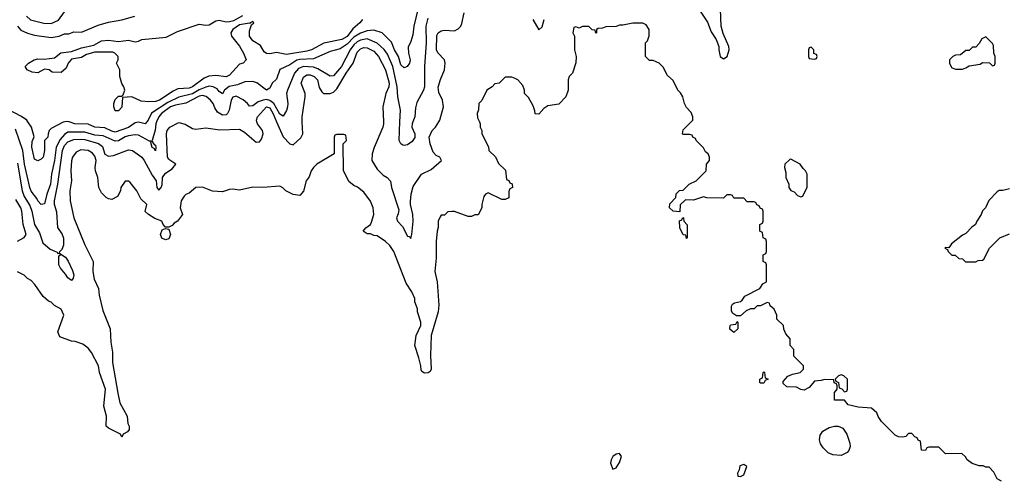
# Model space of a CAD drawing. Header units: inches. Extents: x 2348341 to 2479810, y 460419 to 613669.
# Tile 542 of 656: x 2420683 to 2426540, y 577868 to 580609. Entities that reach past the tile are written whole.
import ezdxf

# ---------------------------------------------------------------- set-up
doc = ezdxf.new("R2010")
doc.units = ezdxf.units.IN
doc.header["$MEASUREMENT"] = 0
doc.layers.add('C4527', color=7, linetype='Continuous')
doc.layers.add('C4528', color=7, linetype='Continuous')

msp = doc.modelspace()

# ---------------------------------------------------------------- linework, layer by layer
at = {"layer": 'C4527', "color": 2}
for points, elevation in [([(2421497.2, 580000), (2421493.1, 579990), (2421488.9, 579951.1), (2421470.8, 579890.8), (2421475.3, 579875.3), (2421483.6, 579863.6), (2421490, 579862), (2421493.4, 579850), (2421490, 579829.2), (2421482, 579842), (2421470, 579848.7), (2421462, 579878), (2421466, 579886), (2421454, 579886), (2421390, 579920.9), (2421370, 579923.7), (2421330, 579916.9), (2421310, 579910.9), (2421270, 579887.8), (2421250, 579886), (2421178.4, 579918.4), (2421130, 579922.4), (2421070, 579938.8), (2420970, 579939.7), (2420950, 579926.3), (2420924.1, 579895.9), (2420900.2, 579850), (2420889.2, 579770), (2420871.3, 579690), (2420866, 579630), (2420843.8, 579570), (2420830, 579514), (2420810.7, 579509.3), (2420789.6, 579530), (2420784.2, 579544.2), (2420750, 579589.3), (2420742, 579610), (2420711.9, 579750), (2420702, 579830), (2420658.2, 579958.2)], 66), ([(2423417.3, 580000), (2423422, 579990), (2423422, 579970), (2423432, 579950), (2423432, 579930), (2423471.6, 579851.6), (2423474, 579830), (2423512.7, 579792.7), (2423530, 579754), (2423572.7, 579712.7), (2423578, 579658), (2423592.7, 579652.7), (2423598, 579638), (2423612.7, 579632.7), (2423614, 579610), (2423598, 579602), (2423592.7, 579587.3), (2423592, 579548), (2423570, 579538), (2423550, 579538), (2423470, 579578), (2423454, 579570), (2423443.6, 579556.4), (2423431.3, 579510), (2423431.1, 579488.9), (2423410, 579448), (2423390, 579448), (2423370, 579438), (2423350, 579438), (2423270, 579468), (2423252.7, 579467.3), (2423230, 579466), (2423210, 579446), (2423190, 579446), (2423183.6, 579436.4), (2423172, 579410), (2423171.6, 579371.6), (2423166, 579350), (2423161, 579290), (2423161, 579190), (2423151.3, 579110), (2423166, 579050), (2423176, 578910), (2423171.3, 578870), (2423131, 578730), (2423126, 578610), (2423131, 578529), (2423123.6, 578516.4), (2423111.6, 578508.4), (2423090, 578506), (2423075.3, 578515.3), (2423070, 578526), (2423069, 578550), (2423057.2, 578597.2), (2423034, 578670), (2423042, 578730), (2423068, 578790), (2423068.7, 578810), (2423048.7, 578870), (2423048.4, 578888.4), (2423034, 578930), (2423034, 578950), (2423015.3, 578990), (2422982, 579042), (2422908.7, 579230), (2422884.7, 579264.7), (2422858, 579290), (2422810, 579322), (2422790, 579324), (2422770, 579335.3), (2422750, 579335.3), (2422726, 579350), (2422742, 579370), (2422768.7, 579390), (2422775.5, 579404.5), (2422789.2, 579450), (2422786, 579490), (2422769.5, 579529.5), (2422730, 579582), (2422692.5, 579612.5), (2422670, 579622), (2422643.1, 579643.1), (2422608.7, 579710), (2422606, 579870), (2422626, 579890), (2422622, 579922), (2422610, 579926), (2422570, 579926), (2422558, 579922), (2422554, 579910), (2422554, 579810), (2422450, 579749.2), (2422430.8, 579730), (2422417.3, 579710), (2422405.4, 579674.6), (2422386, 579650), (2422370.7, 579589.3), (2422350, 579562), (2422310, 579568), (2422266, 579590), (2422248.4, 579608.4), (2422230, 579618), (2422129.3, 579609.3), (2422070, 579612.7), (2421990, 579594.5), (2421950, 579601.2), (2421930, 579599.3), (2421890, 579583.7), (2421830, 579589.3), (2421770, 579612.3), (2421730.6, 579609.4), (2421690, 579577.2), (2421670.7, 579569.3), (2421661.4, 579558.6), (2421642.8, 579530), (2421638, 579490), (2421651.3, 579450), (2421622, 579410), (2421602, 579398), (2421590, 579384), (2421570, 579375.3), (2421550, 579375.3), (2421535.3, 579390), (2421528, 579410), (2421486, 579426), (2421448, 579450), (2421430, 579468), (2421439, 579510), (2421403.7, 579543.7), (2421379, 579590), (2421340.4, 579640.4), (2421330, 579648), (2421310, 579648), (2421284.7, 579610), (2421282, 579590), (2421263.6, 579556.4), (2421230, 579538), (2421210, 579542), (2421198, 579550), (2421170, 579578), (2421154, 579610), (2421146.6, 579670), (2421134.5, 579710), (2421132, 579730), (2421136.9, 579770), (2421130, 579797.2), (2421115.5, 579815.5), (2421090, 579829.6), (2421046, 579834), (2421019.1, 579820.9), (2420996.3, 579790), (2420990, 579768), (2420986.7, 579710), (2420990.4, 579650), (2420981.6, 579590), (2420982.4, 579530), (2421004.4, 579430), (2421070.7, 579270), (2421118.8, 579170), (2421117.3, 579110), (2421125.2, 579065.2), (2421151.1, 579008.9), (2421156, 578970), (2421178, 578878), (2421221, 578770), (2421224, 578690), (2421234, 578630), (2421234, 578570), (2421267.1, 578387.1), (2421278.8, 578330), (2421321, 578250), (2421326.4, 578206.4), (2421334, 578190), (2421334, 578170), (2421323.6, 578156.4), (2421298, 578142), (2421290, 578126), (2421282, 578142), (2421210, 578178), (2421198, 578190), (2421199, 578250), (2421184, 578310), (2421193.2, 578410), (2421157, 578510), (2421152, 578550), (2421110, 578628), (2421090, 578655.3), (2421058, 578678), (2421013.6, 578693.6), (2420990, 578695.3), (2420922, 578722), (2420908.9, 578751.1), (2420946, 578850), (2420930, 578886), (2420890, 578908), (2420870, 578928), (2420854.6, 578934.6), (2420822, 578962), (2420773.6, 579033.6), (2420750, 579058), (2420729.1, 579069.1), (2420708.9, 579088.9), (2420669.1, 579109.1)], 74), ([(2420670, 579755.3), (2420698.2, 579590), (2420710, 579557), (2420742.4, 579502.4), (2420755.8, 579470), (2420771.2, 579390), (2420799.8, 579339.8), (2420820.6, 579280.6), (2420863.3, 579243.3), (2420904.7, 579224.7), (2420910, 579218), (2420919.6, 579220.4), (2420922, 579230), (2420935.9, 579244.1), (2420945.5, 579270), (2420946, 579306), (2420934.9, 579334.9), (2420910, 579372), (2420903.7, 579463.7), (2420890.4, 579510), (2420890.4, 579530), (2420910.3, 579630), (2420937.3, 579830), (2420950, 579860.7), (2420970, 579882), (2421004.5, 579895.5), (2421050, 579898.2), (2421070, 579896.4), (2421151.9, 579871.9), (2421174.3, 579854.3), (2421190, 579809.3), (2421210, 579796.2), (2421239.9, 579800.1), (2421330, 579834.5), (2421354, 579830), (2421409.2, 579790), (2421423.7, 579770), (2421470, 579684), (2421494, 579650), (2421499, 579610), (2421510, 579595.3), (2421524.7, 579610), (2421530, 579626), (2421531.3, 579670), (2421550, 579695.3), (2421590, 579722), (2421612, 579750), (2421570, 579776), (2421562, 579790), (2421555.5, 579930), (2421559.1, 579950), (2421576, 579970), (2421630, 579997.2), (2421666.6, 579986.6), (2421710, 579961.2), (2421730, 579957.2), (2421790, 579965.2), (2421873.6, 579953.6), (2421990, 579957.2), (2422019.6, 579939.6), (2422090, 579879), (2422110, 579882), (2422122, 579898), (2422130.7, 579930), (2422127.3, 579950), (2422096.4, 579990), (2422094.2, 580000)], 70), ([(2420952.1, 580000), (2420941.4, 579998.6), (2420870, 579962), (2420858, 579950), (2420851.3, 579930), (2420851, 579910), (2420831, 579889), (2420830.6, 579830), (2420822, 579790), (2420810, 579778), (2420790, 579768.7), (2420770, 579778), (2420754, 579850), (2420756.4, 579883.6), (2420768, 579912), (2420752, 579970), (2420731.8, 580000)], 62), ([(2421438.2, 580000), (2421430, 579989.6), (2421390, 579998.7), (2421370, 579994.7), (2421330, 579966.4), (2421250, 579939.7), (2421230, 579944.8), (2421190, 579964.8), (2421130, 579969.8), (2421090, 579986.3), (2421010.3, 579989.7), (2420977.5, 580000)], 62), ([(2422211.2, 580000), (2422250, 579912.3), (2422290, 579869.2), (2422310, 579864), (2422355.2, 579904.8), (2422366.8, 579930), (2422363.4, 580000)], 70), ([(2422847.1, 580000), (2422847.6, 579990), (2422843.6, 579970), (2422791.9, 579848.1), (2422779.3, 579810), (2422777.2, 579770), (2422810, 579719), (2422844.1, 579684.1), (2422868, 579670), (2422888.9, 579648.9), (2422895.3, 579610), (2422938, 579478), (2422934.6, 579454.6), (2422924, 579430), (2422929.2, 579410), (2422958.9, 579378.9), (2422990, 579321.2), (2422998.6, 579318.6), (2423010, 579306), (2423016.3, 579330), (2423022.4, 579410), (2423020.5, 579450), (2423006.8, 579510), (2423007.1, 579527.1), (2423011, 579570), (2423023.5, 579616.5), (2423072, 579690), (2423130, 579718), (2423192, 579770), (2423182, 579790), (2423161, 579801), (2423141.4, 579821.4), (2423124, 579870), (2423118.8, 579910), (2423136, 579950), (2423156, 579970), (2423176.1, 580000)], 70), ([(2423020.9, 580000), (2423017.1, 579990), (2423016.3, 579970), (2423033.7, 579930), (2423033.1, 579906.9), (2423016.7, 579883.3), (2422990, 579863.7), (2422970, 579859.3), (2422962, 579862), (2422949.4, 579869.4), (2422939, 579890), (2422944.1, 580000)], 66), ([(2426523.1, 577863.1), (2426496.4, 577876.4), (2426476.4, 577916.4), (2426450, 577946), (2426430, 577946), (2426414.6, 577954.6), (2426390, 577955.3), (2426349.1, 577969.1), (2426318, 577990), (2426308.4, 578008.4), (2426287.3, 578027.3), (2426190, 578026), (2426150, 578066), (2426090, 578066), (2426078, 578062), (2426070, 578046), (2426047.3, 578047.3), (2426042, 578102), (2426027.3, 578107.3), (2426022, 578122), (2426007.3, 578127.3), (2425990, 578146), (2425970, 578146), (2425954, 578130), (2425934, 578126), (2425910, 578126.6), (2425890, 578137.2), (2425810, 578218), (2425789, 578249), (2425782, 578270), (2425750, 578298), (2425670, 578304), (2425610, 578318), (2425590, 578346), (2425530, 578346), (2425528.9, 578391.1), (2425546, 578410), (2425546, 578430), (2425542, 578442), (2425528.4, 578448.4), (2425526, 578466), (2425470, 578468.7), (2425450, 578462), (2425410, 578458), (2425378.5, 578421.5), (2425350, 578405.2), (2425330, 578409.2), (2425302.7, 578422.7), (2425245.2, 578425.2), (2425224, 578444), (2425224, 578456), (2425252.9, 578487.1), (2425280.2, 578499.8), (2425326, 578510), (2425346, 578530), (2425346, 578550), (2425287.3, 578607.3), (2425287.3, 578647.3), (2425266, 578670), (2425266, 578710), (2425240.4, 578740.4), (2425228.4, 578768.4), (2425226, 578790), (2425187.3, 578827.3), (2425186, 578850), (2425170, 578886), (2425147.3, 578907.3), (2425142, 578922), (2425130, 578926), (2425090, 578906), (2425070, 578906), (2425051.6, 578888.4), (2425030, 578888), (2425003.6, 578876.4), (2424970, 578846), (2424947.3, 578847.3), (2424923.1, 578863.1), (2424916.4, 578876.4), (2424916.4, 578903.6), (2424923.1, 578916.9), (2424935.3, 578924.7), (2424970, 578932), (2424980.4, 578939.6), (2424996.4, 578963.6), (2425086, 579010), (2425103.1, 579036.9), (2425126, 579050), (2425126, 579150), (2425122, 579162), (2425106, 579170), (2425106, 579210), (2425122, 579218), (2425126, 579230), (2425126, 579290), (2425122, 579302), (2425106, 579310), (2425102, 579342), (2425086, 579350), (2425086, 579390), (2425102, 579398), (2425106, 579410), (2425106, 579470), (2425102, 579482), (2425087.3, 579487.3), (2425082, 579502), (2425067.3, 579507.3), (2425062, 579522), (2425050, 579526), (2425010, 579526), (2424990, 579546), (2424930, 579546), (2424922, 579562), (2424910, 579566), (2424890, 579566), (2424870, 579546), (2424770, 579548), (2424750, 579554), (2424690, 579535.3), (2424643.6, 579536.4), (2424612, 579508), (2424610, 579466), (2424568.9, 579468.9), (2424548.7, 579488.7), (2424550, 579514), (2424586, 579550), (2424587.3, 579572.7), (2424607.3, 579592.7), (2424630, 579594), (2424666, 579630), (2424706, 579650), (2424766, 579710), (2424768, 579750), (2424786, 579770), (2424786, 579790), (2424778, 579810), (2424763.1, 579823.1), (2424750, 579846), (2424706, 579890), (2424702, 579902), (2424686, 579910), (2424682, 579922), (2424670, 579926), (2424630, 579926), (2424626, 579930), (2424630, 579954), (2424676, 580000)], 74), ([(2426570, 579602), (2426530, 579592), (2426510, 579592), (2426496.4, 579583.6), (2426448, 579532), (2426428, 579490), (2426409.1, 579470.9), (2426402, 579450), (2426375.3, 579410), (2426368, 579390), (2426345.6, 579374.4), (2426310, 579336), (2426290, 579326), (2426225.6, 579274.4), (2426210, 579252), (2426190, 579254), (2426186, 579250), (2426202, 579242), (2426206, 579230), (2426228.4, 579208.4), (2426247.3, 579207.3), (2426268.4, 579188.4), (2426290, 579186), (2426308.4, 579168.4), (2426370, 579168.7), (2426383.6, 579176.4), (2426410, 579178), (2426416.9, 579183.1), (2426451.1, 579248.9), (2426490, 579288), (2426514, 579310), (2426570, 579335.3)], 70), ([(2420668.9, 579291.1), (2420710, 579312), (2420722, 579330), (2420704, 579390), (2420696.2, 579470), (2420690, 579488.7), (2420658.9, 579538.9)], 74)]:
    msp.add_lwpolyline(points, dxfattribs=dict(at, elevation=elevation))
for points, elevation in [([(2425270, 579778), (2425263.6, 579776.4), (2425234, 579750), (2425232, 579730), (2425239.8, 579699.8), (2425241, 579670), (2425258, 579630), (2425258, 579610), (2425270, 579592), (2425290, 579584.7), (2425310, 579562), (2425330, 579554), (2425342, 579558), (2425367.3, 579612.7), (2425366, 579690), (2425358, 579710), (2425343.1, 579723.1), (2425326, 579750)], 74), ([(2424650, 579306), (2424646, 579326), (2424628.9, 579328.9), (2424608.7, 579370), (2424608.4, 579411.6), (2424622, 579418), (2424628, 579432), (2424632, 579430), (2424634, 579410), (2424652.7, 579387.3), (2424654, 579310)], 74), ([(2421550, 579298.4), (2421528.2, 579308.2), (2421520.9, 579330), (2421530, 579358), (2421550, 579366), (2421570, 579362), (2421579.3, 579330), (2421570, 579304.5)], 74), ([(2420990, 579057.2), (2420970, 579072), (2420955.5, 579095.5), (2420924.7, 579130), (2420915.8, 579150), (2420916.4, 579203.6), (2420926, 579210), (2420922, 579218), (2420955.8, 579195.8), (2420971.7, 579171.7), (2420996.3, 579116.3), (2421004.4, 579090), (2421000.7, 579070)], 70), ([(2424930, 578748), (2424907.3, 578767.3), (2424908, 578790), (2424910, 578794), (2424942, 578798), (2424950, 578814), (2424954, 578810), (2424954, 578770)], 74), ([(2425090, 578446), (2425086, 578450), (2425086, 578470), (2425102, 578478), (2425106, 578510), (2425110, 578514), (2425114, 578510), (2425118, 578478), (2425134, 578470), (2425118, 578462), (2425110, 578446)], 74), ([(2425570, 578495.3), (2425554, 578490), (2425534, 578470), (2425538, 578458), (2425554, 578450), (2425558, 578418), (2425572.7, 578412.7), (2425590, 578394), (2425602, 578398), (2425606, 578410), (2425606, 578470), (2425586, 578490)], 74), ([(2425570, 578017), (2425520.5, 578020.5), (2425492.8, 578032.8), (2425462, 578062), (2425446, 578086), (2425440.7, 578110), (2425443.9, 578136.1), (2425459.6, 578160.4), (2425497.1, 578182.9), (2425530, 578190.5), (2425550.4, 578190.4), (2425578.3, 578178.3), (2425602.3, 578142.3), (2425621.6, 578090), (2425622, 578070), (2425614.4, 578045.6), (2425605.8, 578034.2), (2425590, 578025.2)], 74), ([(2424250, 578028), (2424230, 578024), (2424211.3, 578010), (2424201, 577990), (2424198, 577970), (2424210, 577934), (2424230, 577942), (2424250, 577974), (2424262, 578010)], 78), ([(2424990, 577962), (2424966, 577954), (2424962, 577930), (2424952, 577910), (2424954, 577894), (2424970, 577892), (2424990, 577902), (2425008, 577950)], 78)]:
    msp.add_lwpolyline(points, close=True, dxfattribs=dict(at, elevation=elevation))
at = {"layer": 'C4528', "color": 2}
for points, elevation in [([(2423050.8, 580670), (2423027.7, 580570), (2423021.4, 580518.6), (2423010, 580478), (2422994, 580446), (2422994.9, 580410), (2423005.3, 580370), (2423001.7, 580350), (2422986.8, 580330), (2422970, 580322.4), (2422950, 580340.9), (2422936.2, 580390), (2422911.5, 580430), (2422895.1, 580475.1), (2422838, 580530), (2422790, 580546.3), (2422750, 580543.1), (2422710, 580528.7), (2422670, 580504.8), (2422630, 580462), (2422590, 580435.1), (2422530, 580418.7), (2422430, 580375.1), (2422350, 580372.7), (2422332, 580368), (2422290, 580339.7), (2422230, 580312.7), (2422210, 580255.3), (2422184.7, 580230), (2422170, 580202), (2422150.5, 580189.5), (2422093.5, 580233.5), (2422070, 580241), (2422021.3, 580238.7), (2421978.3, 580221.7), (2421929.3, 580210.7), (2421900.7, 580190), (2421890, 580168), (2421870, 580181.2), (2421857.6, 580197.6), (2421833.2, 580210), (2421810, 580212.3), (2421790, 580207.7), (2421750, 580191.6), (2421710, 580168.4), (2421630, 580147.8), (2421564.4, 580115.6), (2421467, 580053), (2421446, 580010), (2421438.2, 580000)], 62), ([(2424710, 580688.7), (2424774.2, 580594.1), (2424795.9, 580535.9), (2424825.2, 580490), (2424841.2, 580450), (2424840.9, 580430), (2424849.5, 580389.5), (2424870, 580375.3), (2424890.5, 580389.5), (2424902.8, 580430), (2424900.7, 580450), (2424866.4, 580526.4), (2424854.9, 580570), (2424850.5, 580670.5)], 70), ([(2420670, 580570.8), (2420690, 580546.8), (2420728.2, 580528.2), (2420770, 580516.3), (2420870, 580502.4), (2420918, 580510), (2420950, 580524.7), (2420975.3, 580524.7), (2421004, 580536), (2421050, 580534.8), (2421150, 580576.3), (2421210, 580594), (2421290, 580606.8), (2421368, 580630)], 62), ([(2422722.8, 580610), (2422706.8, 580590), (2422665.2, 580554.8), (2422630, 580508.5), (2422598.8, 580490), (2422491.6, 580468.4), (2422418.8, 580430), (2422390, 580420.5), (2422270, 580400.7), (2422210, 580412.7), (2422170, 580404.5), (2422150, 580406.6), (2422137.5, 580417.5), (2422115.3, 580455.3), (2422070, 580482), (2422049.7, 580509.7), (2422050, 580542), (2422062, 580578), (2422075.3, 580590), (2422070, 580598), (2422054, 580590), (2422054, 580586), (2422048.7, 580588.7), (2421990, 580577.6), (2421950.4, 580550), (2421939.3, 580530), (2421942, 580510), (2421990.2, 580450.2), (2422014, 580410), (2422030.4, 580369.6), (2422012, 580350), (2421990, 580344), (2421930, 580279), (2421910, 580269.5), (2421850, 580277.2), (2421808, 580272), (2421779.9, 580260.1), (2421710, 580208.4), (2421690, 580201.3), (2421623.1, 580196.9), (2421596, 580184), (2421514.8, 580130), (2421490, 580122), (2421450, 580119), (2421404.7, 580124.7), (2421350, 580148.7), (2421294, 580146), (2421291.1, 580088.9), (2421270, 580066), (2421250, 580066), (2421242, 580090), (2421242, 580110), (2421250, 580134), (2421270, 580154), (2421290, 580154), (2421298, 580162), (2421308, 580190), (2421302, 580210), (2421289.3, 580229.3), (2421278, 580270), (2421278, 580310), (2421258, 580350), (2421268.7, 580370), (2421269, 580390), (2421249, 580410), (2421236.1, 580416.1), (2421130, 580414.5), (2421079.2, 580400.8), (2421050, 580382.9), (2420990, 580374), (2420970.5, 580350), (2420959.5, 580320.5), (2420930, 580294), (2420876.4, 580296.4), (2420858, 580310), (2420830, 580315.1), (2420790, 580292), (2420757.2, 580297.2), (2420728, 580310), (2420715.3, 580330), (2420735.1, 580350), (2420769.7, 580370.3), (2420790, 580375.3), (2420830, 580373), (2420890, 580382.4), (2420928.2, 580411.8), (2420990, 580418.4), (2421050, 580440.3), (2421123, 580457), (2421170, 580483.6), (2421210, 580487.4), (2421270, 580479.1), (2421330, 580486.4), (2421370, 580477.3), (2421390, 580480.7), (2421410, 580490.6), (2421554.5, 580505.5), (2421621.7, 580538.3), (2421750, 580582), (2421790, 580576), (2421810, 580578), (2421850, 580602.4), (2421870, 580606.4), (2421910, 580596.5), (2421930, 580597.4), (2421955.6, 580604.4), (2422010, 580633)], 58), ([(2420723.8, 580630), (2420746.7, 580606.7), (2420826.9, 580586.9), (2420870, 580585.8), (2420913.5, 580606.5), (2420950, 580654.4)], 66), ([(2423110, 580617.2), (2423098.9, 580570), (2423100.3, 580470), (2423090.8, 580330), (2423090.5, 580209.5), (2423084.7, 580190), (2423044.9, 580115.1), (2423036.7, 580083.3), (2423032.2, 580030), (2423020.9, 580000)], 66), ([(2423176.1, 580000), (2423182.8, 580010), (2423204, 580090), (2423198, 580130), (2423176.1, 580176.1), (2423172.8, 580207.2), (2423186.6, 580253.4), (2423210.5, 580309.5), (2423213.4, 580350), (2423210.4, 580370.4), (2423170.4, 580410.4), (2423161.6, 580430), (2423164.7, 580515.3), (2423171, 580530), (2423190, 580542.7), (2423210, 580546), (2423270, 580542.7), (2423290, 580554), (2423306, 580570), (2423313.7, 580586.3), (2423326, 580650)], 70), ([(2423735.1, 580610), (2423771.6, 580548.4), (2423790, 580566), (2423803, 580610)], 70), ([(2424676, 580000), (2424686, 580010), (2424686, 580030), (2424676.4, 580056.4), (2424650, 580086), (2424638, 580110), (2424628, 580150), (2424614, 580174), (2424598, 580190), (2424570, 580246), (2424536.4, 580276.4), (2424510, 580326), (2424486, 580350), (2424450, 580366), (2424430, 580366), (2424406, 580390), (2424406, 580470), (2424416.4, 580483.6), (2424427.3, 580512.7), (2424428, 580530), (2424428, 580550), (2424410, 580578), (2424390, 580588), (2424330, 580588), (2424270, 580575.3), (2424250, 580575.3), (2424230, 580568), (2424170, 580566), (2424150, 580558), (2424123.6, 580556.4), (2424114, 580550), (2424114, 580530), (2424110, 580528), (2424106, 580546), (2424088.4, 580548.4), (2424067.3, 580567.3), (2424030, 580568), (2424010, 580558), (2423990, 580566), (2423978, 580562), (2423974, 580530), (2423982, 580510), (2423982, 580430), (2423992, 580390), (2423991.6, 580351.6), (2423971.3, 580290), (2423952, 580270), (2423944.7, 580250), (2423944.7, 580190), (2423932, 580150), (2423890, 580106), (2423823.6, 580096.4), (2423799.6, 580080.4), (2423770, 580046), (2423748.4, 580048.4), (2423747.3, 580067.3), (2423736.4, 580096.4), (2423710, 580146), (2423686, 580170), (2423686, 580190), (2423676.4, 580216.4), (2423646, 580250), (2423630, 580258), (2423610, 580266), (2423570, 580266), (2423534, 580230), (2423510, 580226), (2423494, 580210), (2423462, 580190), (2423431.6, 580128.4), (2423414, 580110), (2423412.7, 580072.7), (2423404.7, 580050), (2423405.4, 580025.4), (2423417.3, 580000)], 74), ([(2422944.1, 580000), (2422947.3, 580070), (2422931.2, 580150), (2422927.7, 580210), (2422902.3, 580330), (2422870, 580403.7), (2422850.7, 580430.7), (2422808.9, 580468.9), (2422750, 580494.2), (2422710, 580487.7), (2422690, 580477.6), (2422670, 580459.8), (2422648, 580430), (2422597, 580330), (2422550, 580274), (2422530, 580271.6), (2422456.5, 580316.5), (2422430, 580326), (2422370, 580330.9), (2422341.8, 580318.2), (2422318, 580290), (2422275.5, 580190), (2422270.5, 580170), (2422277.1, 580110), (2422274.9, 580090), (2422270, 580068.7), (2422250, 580034), (2422230, 580047), (2422195.4, 580110), (2422170, 580128), (2422150, 580133.5), (2422130, 580129.8), (2422101.1, 580118.9), (2422070, 580096), (2422050, 580093.2), (2422038, 580110), (2422011.8, 580131.8), (2421970, 580153), (2421950, 580147.3), (2421940.2, 580130), (2421928.8, 580070), (2421919.5, 580050), (2421910, 580042.6), (2421890, 580039.7), (2421859.1, 580059.1), (2421843.7, 580083.7), (2421834.5, 580110), (2421817.2, 580130), (2421792.5, 580152.5), (2421770, 580156.9), (2421750, 580154), (2421670, 580111.1), (2421610, 580100.4), (2421580.4, 580090), (2421526.7, 580050), (2421510, 580031.6), (2421497.2, 580000)], 66), ([(2422363.4, 580000), (2422362, 580030), (2422381.6, 580150), (2422380.5, 580170), (2422357.1, 580230), (2422370, 580266), (2422390, 580279.7), (2422410, 580279.7), (2422434.5, 580270), (2422453.6, 580250), (2422464.8, 580204.8), (2422479, 580179), (2422490, 580168.7), (2422530, 580168.7), (2422550, 580178), (2422570, 580198), (2422624, 580290), (2422666.3, 580350), (2422690, 580416.2), (2422710, 580435.8), (2422730, 580443), (2422750, 580440.5), (2422790, 580422), (2422818, 580390), (2422858.3, 580310), (2422879.8, 580230), (2422878, 580210), (2422860.5, 580170), (2422842.9, 580090), (2422847.1, 580000)], 70), ([(2420731.8, 580000), (2420725.1, 580010), (2420693.6, 580033.6), (2420610, 580076), (2420550, 580094.8), (2420490, 580107.1), (2420430, 580128.7), (2420390, 580134.3), (2420366.7, 580133.3), (2420304.7, 580104.7), (2420291.6, 580108.4), (2420290, 580066), (2420276.3, 580010), (2420276.3, 580000)], 62), ([(2422094.2, 580000), (2422092, 580010), (2422097.6, 580030), (2422150, 580091.1), (2422170, 580083.6), (2422190, 580048), (2422211.2, 580000)], 70), ([(2420977.5, 580000), (2420970, 580002.4), (2420952.1, 580000)], 62)]:
    msp.add_lwpolyline(points, dxfattribs=dict(at, elevation=elevation))
at = {"layer": 'C4528', "color": 2, "elevation": 74}
for points in [[(2426430, 580506), (2426405.4, 580494.6), (2426390, 580466), (2426370, 580446), (2426350, 580446), (2426330, 580426), (2426310, 580426), (2426279.6, 580400.4), (2426250, 580398), (2426234, 580390), (2426214, 580370), (2426214, 580350), (2426224.7, 580324.7), (2426230, 580322), (2426250, 580314), (2426290, 580314), (2426310, 580322), (2426330, 580334), (2426396.4, 580343.6), (2426410, 580354), (2426452, 580352), (2426470, 580334), (2426482, 580338), (2426486, 580350), (2426486, 580390), (2426478, 580410), (2426474.6, 580454.6), (2426470, 580466)], [(2425390, 580446), (2425378, 580442), (2425374, 580430), (2425374, 580390), (2425378, 580378), (2425410, 580374), (2425422, 580378), (2425426, 580390), (2425422, 580402), (2425407.3, 580407.3), (2425406, 580430)]]:
    msp.add_lwpolyline(points, close=True, dxfattribs=at)

doc.saveas('drawing.dxf')
